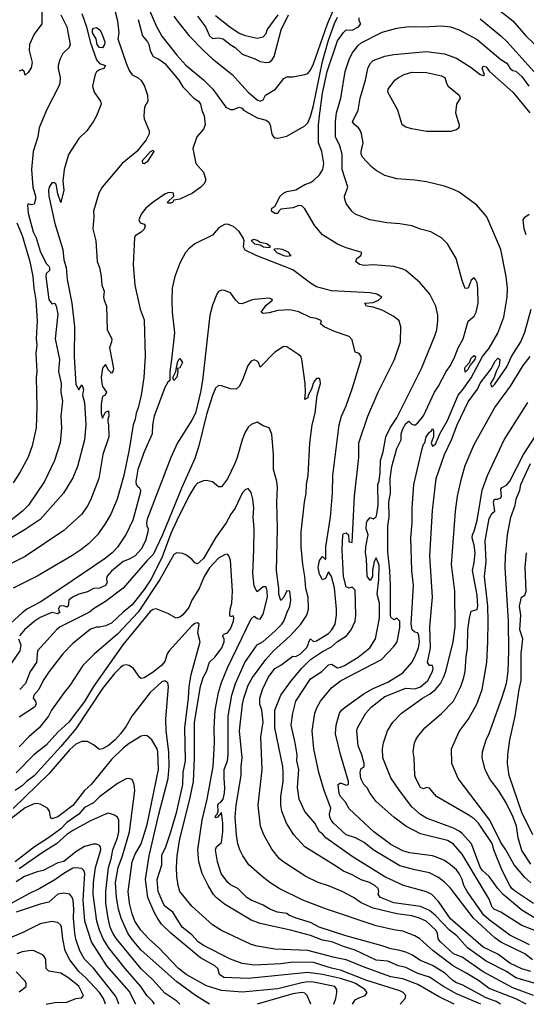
# Model space of a CAD drawing. Header units: metres. Extents: x -46681 to -43747, y -240911 to -237677.
# Tile 306 of 656: x -44672 to -44586, y -240911 to -240745. Entities that reach past the tile are written whole.
import ezdxf

# ---------------------------------------------------------------- set-up
doc = ezdxf.new("R2010")
doc.units = ezdxf.units.M
doc.layers.add('CONTOUR_INDEX', color=1, linetype='Continuous')
doc.layers.add('CONTOUR_INTER', color=3, linetype='Continuous')

msp = doc.modelspace()

# ---------------------------------------------------------------- linework, layer by layer
at = {"layer": 'CONTOUR_INDEX'}
for points, elevation in [([(-44661.1, -240743.75), (-44660.29, -240746.02), (-44659.68, -240748.52), (-44658.6, -240751.55), (-44658.1, -240752.17), (-44657.08, -240752.52), (-44657.4, -240753.02), (-44658.1, -240753.24), (-44658.6, -240753.62), (-44658.86, -240754.02), (-44659.29, -240756.02), (-44659.01, -240757.02), (-44657.94, -240758.52), (-44657.83, -240759.02), (-44658.6, -240761.02), (-44659.17, -240762.02), (-44660.22, -240763.52), (-44661.6, -240764.82), (-44663.31, -240767.52), (-44664.03, -240770.02), (-44664.25, -240772.02), (-44664.08, -240773.52), (-44664.6, -240775.6), (-44665.1, -240774.14), (-44665.4, -240772.52), (-44665.6, -240772.3), (-44666.1, -240772.29), (-44666.56, -240773.02), (-44666.67, -240773.52), (-44666.61, -240774.52), (-44665.6, -240779.14), (-44664.26, -240783.52), (-44664.1, -240785.26), (-44663.69, -240786.52), (-44663.54, -240788.52), (-44662.75, -240792.52), (-44662.31, -240796.52), (-44662.37, -240801.52), (-44662.1, -240806.22), (-44661.6, -240807.13), (-44661.1, -240806.28), (-44660.81, -240807.02), (-44660.94, -240808.02), (-44660.6, -240809.25), (-44660.39, -240813.02), (-44660.64, -240815.52), (-44661.83, -240820.02), (-44662.6, -240821.91), (-44664.14, -240824.52), (-44668.1, -240828.92), (-44670.6, -240830.64), (-44674.1, -240832.67)], 120), ([(-44641.6, -240744.25), (-44640.28, -240746.02), (-44639.63, -240747.52), (-44639.1, -240748), (-44638.1, -240747.9), (-44637.32, -240748.02), (-44636.11, -240749.02), (-44635.27, -240749.52), (-44634.1, -240750.64), (-44632.1, -240751.36), (-44631.1, -240751.86), (-44630.1, -240752.02), (-44629.6, -240751.96), (-44629.1, -240751.64), (-44628.73, -240751.02), (-44627.55, -240746.52), (-44626.32, -240744.02)], 115), ([(-44659.26, -240746.52), (-44659.1, -240746.26), (-44658.6, -240746.15), (-44658.06, -240746.52), (-44657.78, -240747.02), (-44657.22, -240748.52), (-44657.26, -240749.02), (-44657.6, -240749.56), (-44658.1, -240749.5), (-44658.51, -240749.02), (-44658.69, -240748.02), (-44659.3, -240747.02), (-44659.26, -240746.52)], 120), ([(-44585.77, -240900.52), (-44589.1, -240898.89), (-44592.6, -240896.32), (-44593.46, -240895.52), (-44596.3, -240891.52), (-44596.83, -240890.52), (-44597.12, -240889.52), (-44597.62, -240888.52), (-44598.1, -240887.9), (-44599.09, -240887.02), (-44600.1, -240886.32), (-44601.6, -240885.72), (-44602.1, -240885.55), (-44605.98, -240885.02), (-44607.1, -240884.68), (-44609.1, -240883.63), (-44611.97, -240881.52), (-44616.1, -240877.64), (-44616.74, -240876.52), (-44617.59, -240875.52), (-44617.78, -240875.02), (-44617.97, -240873.52), (-44617.6, -240873.27), (-44616.6, -240873.62), (-44616.25, -240873.52), (-44616.22, -240873.02), (-44617.6, -240868.47), (-44618.42, -240865.02), (-44618.32, -240863.52), (-44617.77, -240861.52), (-44617.41, -240861.02), (-44616.81, -240860.52), (-44613.6, -240858.22), (-44612.1, -240857.39), (-44609.6, -240856.3), (-44607.1, -240854.75), (-44605.6, -240853), (-44605.07, -240852.02), (-44604.49, -240850.52), (-44604.32, -240849.52), (-44604.42, -240848.52), (-44604.6, -240848.01), (-44605.1, -240847.9), (-44605.5, -240847.52), (-44605.67, -240846.52), (-44605.31, -240840.02), (-44605.58, -240837.52), (-44605.77, -240832.02), (-44605.52, -240829.52), (-44605.53, -240827.02), (-44605.27, -240823.02), (-44603.83, -240817.02), (-44603.6, -240816.26), (-44603.38, -240816.02), (-44603.19, -240815.02), (-44602.6, -240814.22), (-44602.25, -240814.02), (-44602.1, -240813.64), (-44601.94, -240814.02), (-44601.93, -240815.02), (-44602.35, -240816.02), (-44602.1, -240816.58), (-44601.6, -240816.23), (-44600.87, -240814.52), (-44599.6, -240812.29), (-44597.77, -240808.02), (-44597.1, -240807.25), (-44595.6, -240805.11), (-44593.68, -240801.52), (-44592.6, -240800.11), (-44591.1, -240797.58), (-44590.1, -240794.88), (-44589.53, -240791.52), (-44589.51, -240790.02), (-44589.71, -240788.02), (-44590.6, -240783.52), (-44592.96, -240778.02), (-44594.63, -240776.02), (-44597.6, -240773.86), (-44598.6, -240773.37), (-44600.1, -240772.85), (-44603.1, -240772.12), (-44605.1, -240771.84), (-44608.1, -240771.62), (-44610.1, -240771.05), (-44611.6, -240770.21), (-44612.42, -240769.52), (-44613.8, -240768.02), (-44614.1, -240767.52), (-44614.12, -240767.02), (-44613.76, -240765.52), (-44614.03, -240764.02), (-44614.2, -240763.52), (-44614.56, -240763.02), (-44615.18, -240762.52), (-44615.54, -240762.02), (-44614.6, -240760.03), (-44614.28, -240758.02), (-44613.4, -240755.02), (-44612.99, -240753.02), (-44612.6, -240752.18), (-44612.1, -240751.66), (-44610.1, -240750.95), (-44608.6, -240750.65), (-44603.1, -240750.15), (-44600.1, -240750.58), (-44598.1, -240751.27), (-44595.6, -240752.85), (-44594.1, -240754.02), (-44593.6, -240754.22), (-44593.37, -240754.02), (-44593.75, -240753.02), (-44593.6, -240752.62), (-44593.1, -240752.76), (-44592.52, -240753.52), (-44588.6, -240757), (-44585.76, -240760.52)], 120), ([(-44586.36, -240910.52), (-44588.1, -240909.59), (-44592.6, -240907.84), (-44594.38, -240906.52), (-44596.6, -240905.15), (-44598.6, -240904.11), (-44601.99, -240901.52), (-44604.25, -240899.52), (-44605.1, -240899.01), (-44607.1, -240898.22), (-44608.6, -240898.01), (-44611.6, -240897.32), (-44619.93, -240894.52), (-44623.93, -240893.02), (-44627.9, -240891.02), (-44629.46, -240890.02), (-44630.74, -240889.02), (-44632.99, -240887.02), (-44634.03, -240885.52), (-44634.53, -240884.52), (-44634.84, -240883.52), (-44635.09, -240882.02), (-44635.29, -240879.02), (-44635.12, -240877.02), (-44634.3, -240872.02), (-44634.3, -240870.52), (-44634.09, -240869.02), (-44634.56, -240864.52), (-44634.07, -240860.02), (-44633.86, -240859.02), (-44633.1, -240856.82), (-44632.38, -240855.52), (-44630.16, -240852.52), (-44628.82, -240851.02), (-44626.03, -240848.52), (-44624.23, -240846.52), (-44623.22, -240845.02), (-44622.95, -240844.02), (-44622.99, -240842.02), (-44623.39, -240840.52), (-44623.55, -240838.52), (-44623.92, -240836.52), (-44624.17, -240833.52), (-44624.18, -240831.02), (-44623.64, -240826.02), (-44623.33, -240824.52), (-44623.3, -240823.02), (-44623.03, -240821.52), (-44622.76, -240816.02), (-44622.33, -240813.02), (-44621.82, -240811.02), (-44621.48, -240808.02), (-44620.94, -240806.02), (-44620.98, -240805.52), (-44621.1, -240805.23), (-44621.6, -240805.22), (-44621.89, -240805.52), (-44622.19, -240806.02), (-44622.47, -240807.02), (-44623.01, -240808.02), (-44623.1, -240808.44), (-44623.6, -240808.73), (-44623.45, -240807.52), (-44623.54, -240806.02), (-44624.1, -240801.96), (-44624.27, -240801.52), (-44624.6, -240801.21), (-44626.6, -240799.86), (-44627.1, -240799.84), (-44628.6, -240800.78), (-44631.1, -240803.3), (-44631.38, -240802.52), (-44631.6, -240802.27), (-44632.1, -240802.05), (-44632.6, -240802.28), (-44633.15, -240803.02), (-44634.1, -240805.57), (-44634.6, -240806.57), (-44635.1, -240806.99), (-44636.1, -240806.92), (-44637.6, -240806.41), (-44638.1, -240806.39), (-44638.6, -240806.84), (-44639.1, -240808.05), (-44640.1, -240811.27), (-44641.42, -240816.52), (-44642.1, -240818.66), (-44644.24, -240823.52), (-44647.49, -240831.52), (-44649.1, -240834.83), (-44650.1, -240835.82), (-44654.1, -240840.46), (-44657.1, -240842.74), (-44659.1, -240843.96), (-44659.79, -240844.52), (-44664.72, -240847.02), (-44665.34, -240847.52), (-44668.52, -240851.02), (-44668.7, -240853.02), (-44669.78, -240854.52), (-44670.54, -240856.52), (-44671.52, -240857.52)], 115), ([(-44595.33, -240801.52), (-44595.1, -240801.32), (-44594.86, -240801.52), (-44594.97, -240802.02), (-44595.85, -240803.02), (-44596.1, -240803.61), (-44596.6, -240804.15), (-44596.69, -240803.52), (-44596.6, -240803.3), (-44595.86, -240802.52), (-44595.6, -240801.78), (-44595.33, -240801.52)], 120), ([(-44585.6, -240886.93), (-44587.1, -240884.64), (-44587.69, -240882.52), (-44587.98, -240880.52), (-44588.56, -240879.02), (-44589.78, -240876.52), (-44591, -240874.52), (-44592.53, -240872.52), (-44593.23, -240871.02), (-44593.73, -240869.02), (-44593.71, -240868.02), (-44593.1, -240866.02), (-44592.6, -240864.97), (-44590.43, -240859.02), (-44589.69, -240856.52), (-44589.39, -240854.52), (-44589.25, -240851.02), (-44589.34, -240846.02), (-44589.87, -240837.02), (-44589.82, -240835.02), (-44589.49, -240831.52), (-44588.95, -240828.52), (-44588.22, -240826.52), (-44588.04, -240825.52), (-44587.44, -240824.02), (-44587.23, -240823.02), (-44585.61, -240819.52)], 125), ([(-44615.54, -240910.52), (-44615.1, -240909.77), (-44614.6, -240909.46), (-44613.41, -240909.02), (-44613.07, -240908.52), (-44613.51, -240908.02), (-44615.03, -240907.02), (-44615.6, -240906.81), (-44617.6, -240906.19), (-44620.6, -240905.5), (-44623.1, -240905.17), (-44633.1, -240906.15), (-44637.17, -240906.02), (-44637.93, -240905.52), (-44638.21, -240904.52), (-44638.71, -240904.02), (-44641.1, -240902.69), (-44642.1, -240901.93), (-44646.1, -240898.55), (-44647.67, -240897.02), (-44648.36, -240896.02), (-44648.91, -240895.02), (-44649.98, -240892.52), (-44650.36, -240889.52), (-44649.73, -240885.52), (-44648.14, -240878.52), (-44646.57, -240872.52), (-44646.39, -240870.52), (-44646.47, -240868.02), (-44646.88, -240864.52), (-44646.97, -240862.52), (-44646.51, -240857.02), (-44646.6, -240856.43), (-44647.1, -240856.1), (-44647.6, -240856.27), (-44649.58, -240858.02), (-44652.67, -240862.02), (-44653.6, -240863.71), (-44654.59, -240865.02), (-44655.48, -240866.02), (-44656.6, -240866.96), (-44657.6, -240867.55), (-44658.1, -240867.66), (-44659.1, -240866.84), (-44660.1, -240866.29), (-44661.1, -240866.28), (-44662.1, -240866.76), (-44663.1, -240867.62), (-44666.6, -240871.71), (-44672.6, -240877.57)], 110), ([(-44651.97, -240910.52), (-44653.1, -240908.31), (-44656.86, -240904.02), (-44659.47, -240900.02), (-44660.56, -240896.52), (-44660.83, -240893.02), (-44660.56, -240888.52), (-44660.73, -240888.02), (-44661.1, -240887.68), (-44662.1, -240887.57), (-44662.6, -240887.63), (-44664.1, -240888.5), (-44665.6, -240889.57), (-44668.12, -240891.02), (-44670.1, -240891.96), (-44674.72, -240894.52)], 105)]:
    msp.add_lwpolyline(points, dxfattribs=dict(at, elevation=elevation))
at = {"layer": 'CONTOUR_INTER'}
for points, elevation in [([(-44593.6, -240741.02), (-44588.6, -240744.99), (-44586.4, -240747.52), (-44583.81, -240750.02)], 117), ([(-44655.48, -240743.52), (-44655.08, -240745.02), (-44654.85, -240747.02), (-44655, -240748.02), (-44653.6, -240752.11), (-44653.1, -240753.37), (-44652.6, -240754.1), (-44651.6, -240754.59), (-44651.1, -240755.04), (-44650.55, -240756.02), (-44650.01, -240757.52), (-44650, -240758.52), (-44650.53, -240759.52), (-44650.65, -240761.02), (-44650.6, -240761.52), (-44649.76, -240763.52), (-44649.75, -240764.02), (-44650.28, -240765.02), (-44651.8, -240767.02), (-44654.28, -240769.02), (-44657.66, -240773.02), (-44658.22, -240774.02), (-44659.12, -240777.02), (-44659.04, -240778.02), (-44659.21, -240780.02), (-44658.74, -240782.02), (-44658.47, -240785.52), (-44658.1, -240786.52), (-44657.8, -240788.02), (-44657.73, -240789.52), (-44657.34, -240790.52), (-44657.41, -240791.52), (-44657.32, -240792.02), (-44656.93, -240793.02), (-44656.84, -240797.02), (-44656.05, -240798.52), (-44656.06, -240799.02), (-44656.42, -240800.02), (-44655.75, -240803.52), (-44655.87, -240804.02), (-44656.1, -240804.31), (-44656.6, -240803.78), (-44657.1, -240802.82), (-44657.6, -240803.48), (-44657.8, -240805.02), (-44657.71, -240806.02), (-44657.6, -240806.54), (-44656.94, -240807.52), (-44657.17, -240808.02), (-44657.6, -240808.23), (-44657.8, -240809.52), (-44657.8, -240811.02), (-44657.6, -240811.88), (-44657.1, -240810.89), (-44656.6, -240810.63), (-44656.54, -240811.52), (-44656.71, -240812.02), (-44656.72, -240812.52), (-44656.58, -240813.02), (-44656.53, -240815.02), (-44657.53, -240818.02), (-44658.21, -240822.02), (-44659.6, -240825.69), (-44660.1, -240826.63), (-44661.07, -240828.02), (-44664.1, -240830.8), (-44670.6, -240835.18), (-44673.29, -240836.52)], 119), ([(-44664.59, -240744.02), (-44663.6, -240746.02), (-44663.04, -240749.02), (-44663.2, -240749.52), (-44664.29, -240750.52), (-44664.76, -240751.52), (-44665.06, -240752.52), (-44665.07, -240753.02), (-44664.71, -240754.52), (-44664.77, -240755.52), (-44664.92, -240756.02), (-44667.04, -240760.02), (-44668.23, -240763.02), (-44668.5, -240764.52), (-44669.24, -240767.02), (-44669.54, -240770.02), (-44669.34, -240773.02), (-44668.86, -240774.52), (-44668.88, -240775.02), (-44669.1, -240775.88), (-44669.6, -240775.97), (-44670.1, -240775.81), (-44670.23, -240776.02), (-44670.1, -240777.36), (-44669.26, -240780.52), (-44668.77, -240781.52), (-44668.1, -240783.8), (-44667.1, -240785.84), (-44666.6, -240786.3), (-44666.52, -240786.52), (-44666.52, -240787.02), (-44667.05, -240787.52), (-44667.12, -240788.02), (-44666.6, -240791.9), (-44666.1, -240792.64), (-44665.6, -240792.54), (-44665.37, -240793.02), (-44665.1, -240794.35), (-44665.57, -240798.52), (-44664.85, -240802.02), (-44664.98, -240804.02), (-44664.55, -240806.02), (-44664.59, -240807.52), (-44664.32, -240809.02), (-44664.58, -240811.52), (-44664.51, -240813.52), (-44664.71, -240816.02), (-44665.68, -240819.02), (-44667.36, -240822.52), (-44670.02, -240826.52), (-44671.05, -240827.52), (-44672.95, -240829.02)], 121), ([(-44667.78, -240743.52), (-44667.8, -240745.52), (-44669.1, -240747.26), (-44669.87, -240749.02), (-44669.93, -240750.02), (-44669.43, -240752.02), (-44669.6, -240752.92), (-44670.1, -240753.72), (-44670.6, -240754.17), (-44670.77, -240753.52), (-44671.1, -240753.24), (-44671.6, -240753.48)], 122), ([(-44649.58, -240743.52), (-44648.6, -240745.88), (-44647.6, -240747.59), (-44645.1, -240750.78), (-44643.6, -240752.47), (-44640.6, -240754.96), (-44639.03, -240756.52), (-44636.85, -240759.52), (-44636.1, -240759.91), (-44635.6, -240759.94), (-44634.6, -240759.53), (-44634.1, -240759.73), (-44633.88, -240760.02), (-44631.6, -240761.34), (-44630.1, -240761.72), (-44629.71, -240762.02), (-44629.43, -240762.52), (-44629.1, -240764.09), (-44628.86, -240764.52), (-44628.6, -240764.71), (-44628.1, -240764.73), (-44626.6, -240764.41), (-44623.6, -240762.68), (-44623.1, -240762.17), (-44622.6, -240761.12), (-44622.1, -240759.28), (-44620.6, -240751.84), (-44619.6, -240748.25), (-44618.6, -240745.44), (-44618.1, -240744.4)], 117), ([(-44645.6, -240744.22), (-44645.05, -240745.02), (-44643.01, -240747.52), (-44640.6, -240749.99), (-44639.1, -240751.39), (-44635.81, -240754.02), (-44633.13, -240757.02), (-44631.6, -240758.33), (-44631.1, -240758.53), (-44630.6, -240758.3), (-44630.19, -240757.52), (-44628.52, -240756.52), (-44627.1, -240754.7), (-44626.6, -240754.41), (-44625.6, -240754.43), (-44623.6, -240754.06), (-44623.1, -240753.88), (-44622.6, -240753.33), (-44622.1, -240752.26), (-44619.77, -240745.52), (-44618.71, -240743.02)], 116), ([(-44638.6, -240744.12), (-44636.21, -240746.02), (-44634.6, -240747.06), (-44633.6, -240747.47), (-44631.6, -240747.94), (-44630.6, -240747.73), (-44630.1, -240747.16), (-44629.89, -240746.52), (-44628.07, -240744.02)], 114), ([(-44585.6, -240904.99), (-44587.1, -240904.53), (-44589.1, -240903.61), (-44591.1, -240902.08), (-44593.6, -240900.91), (-44599.1, -240896.13), (-44601.1, -240893.21), (-44602.23, -240892.02), (-44603.1, -240891.6), (-44606.99, -240890.52), (-44610.1, -240889.07), (-44615.6, -240885.65), (-44620.03, -240882.52), (-44620.6, -240881.84), (-44621.1, -240881.51), (-44621.92, -240880.02), (-44623.6, -240878.05), (-44624.55, -240876.02), (-44624.81, -240874.02), (-44624.56, -240871.02), (-44624.91, -240869.52), (-44624.88, -240868.52), (-44625.19, -240866.52), (-44625.89, -240863.52), (-44625.6, -240861.52), (-44625.11, -240859.52), (-44622.6, -240855.73), (-44620.71, -240854.52), (-44619.6, -240853.39), (-44619.1, -240853.3), (-44618.1, -240853.88), (-44617.6, -240853.79), (-44616.89, -240853.52), (-44614.6, -240852.12), (-44612.67, -240850.52), (-44611.72, -240849.02), (-44611, -240845.52), (-44611.02, -240843.02), (-44611.42, -240841.52), (-44611.12, -240839.02), (-44611.1, -240836.64), (-44611.6, -240835.39), (-44611.91, -240836.02), (-44612.19, -240837.52), (-44612.22, -240838.52), (-44612.6, -240839.22), (-44613.1, -240838.48), (-44613.22, -240835.52), (-44613.37, -240834.52), (-44613.32, -240833.52), (-44612.95, -240831.52), (-44613.26, -240830.52), (-44613.18, -240829.52), (-44613.1, -240829.2), (-44612.6, -240828.61), (-44612.1, -240828.82), (-44611.6, -240828.47), (-44611.46, -240828.02), (-44611.25, -240826.52), (-44611.32, -240823.02), (-44611.1, -240822.43), (-44610.89, -240821.02), (-44610.85, -240819.02), (-44610.41, -240817.52), (-44609.98, -240815.02), (-44609.23, -240813.52), (-44608.1, -240811.85), (-44603.96, -240803.52), (-44601.69, -240798.02), (-44601.4, -240797.02), (-44601.19, -240795.52), (-44601.23, -240794.52), (-44601.56, -240793.02), (-44602.53, -240791.02), (-44604.26, -240789.02), (-44606.6, -240787.05), (-44607.1, -240786.79), (-44608.6, -240786.37), (-44612.1, -240786.1), (-44613.6, -240786.18), (-44614.38, -240786.02), (-44614.98, -240785.52), (-44614.86, -240785.02), (-44614.14, -240784.52), (-44613.97, -240784.02), (-44616.6, -240783.22), (-44618.1, -240782.57), (-44620.6, -240781.04), (-44621.92, -240779.52), (-44623.6, -240776.64), (-44624.1, -240776.16), (-44624.6, -240776.11), (-44625.6, -240776.48), (-44627.6, -240776.72), (-44627.94, -240777.02), (-44628.1, -240777.46), (-44628.6, -240777.45), (-44629.19, -240777.02), (-44629.14, -240776.52), (-44628.6, -240776.23), (-44627.74, -240774.52), (-44627.18, -240774.02), (-44626.6, -240773.75), (-44625.1, -240773.45), (-44623.6, -240772.58), (-44622.6, -240772.21), (-44622.1, -240771.88), (-44621.1, -240770.91), (-44620.53, -240770.02), (-44620.4, -240769.02), (-44620.74, -240767.02), (-44621.29, -240765.52), (-44621.29, -240762.52), (-44621.13, -240761.02), (-44620.6, -240757.16), (-44619.82, -240753.52), (-44618.1, -240748.4), (-44617.1, -240746.99), (-44616.6, -240746.54), (-44615.6, -240746.6), (-44614.58, -240746.02), (-44614.15, -240745.52), (-44614.44, -240745.02), (-44614.45, -240744.52)], 118), ([(-44651.6, -240744.78), (-44650.88, -240747.52), (-44650.05, -240748.52), (-44649.81, -240749.02), (-44649.6, -240750.04), (-44649.07, -240751.02), (-44648.1, -240751.48), (-44647.1, -240752.2), (-44644.75, -240755.02), (-44644.1, -240756.12), (-44642.24, -240758.02), (-44641.44, -240758.52), (-44641.1, -240759.02), (-44640.9, -240760.02), (-44640.51, -240761.02), (-44640.35, -240762.52), (-44640.6, -240763.27), (-44641.76, -240764.52), (-44642.4, -240766.52), (-44641.9, -240769.02), (-44640.6, -240770.49), (-44640.27, -240771.52), (-44640.29, -240772.02), (-44640.56, -240772.52), (-44641.05, -240773.02), (-44642.45, -240774.02), (-44644.57, -240775.02), (-44645.6, -240775.21), (-44645.76, -240775.52), (-44646.1, -240775.72), (-44646.6, -240775.67), (-44646.65, -240775.52), (-44645.6, -240774.52), (-44645.67, -240774.02), (-44646.1, -240773.9), (-44646.6, -240773.95), (-44647.1, -240774.18), (-44649.1, -240775.52), (-44650.29, -240776.52), (-44651.1, -240777.52), (-44651.49, -240778.52), (-44651.26, -240779.02), (-44650.6, -240779.23), (-44650.4, -240779.52), (-44650.6, -240780.08), (-44651.1, -240780.6), (-44652.1, -240781.19), (-44652.24, -240781.52), (-44652.44, -240786.02), (-44652.17, -240789.52), (-44651.25, -240793.52), (-44650.6, -240795.33), (-44650.44, -240801.52), (-44650.63, -240805.02), (-44651.1, -240808.02), (-44651.6, -240810.13), (-44651.96, -240811.02), (-44652.1, -240812.02), (-44652.46, -240813.02), (-44653.1, -240817.13), (-44654.02, -240821.52), (-44655.11, -240825.52), (-44656.2, -240828.02), (-44657.1, -240829.56), (-44658.46, -240831.52), (-44659.96, -240833.02), (-44661.23, -240834.02), (-44662.73, -240835.02), (-44668.6, -240838.45), (-44672.6, -240840.49)], 118), ([(-44585.29, -240903.02), (-44586.56, -240902.02), (-44590.6, -240900.08), (-44591.6, -240899.31), (-44595.2, -240896.02), (-44599.1, -240890.98), (-44600.1, -240889.95), (-44601.1, -240889.17), (-44602.6, -240888.39), (-44605.1, -240887.9), (-44607.6, -240887.23), (-44612.1, -240884.55), (-44613.6, -240883.28), (-44615.05, -240882.52), (-44616.6, -240882), (-44618.76, -240880.02), (-44619.17, -240879.52), (-44619.37, -240879.02), (-44619.45, -240878.52), (-44619.18, -240877.52), (-44620.32, -240874.52), (-44621.24, -240871.52), (-44622.04, -240867.52), (-44622.33, -240864.52), (-44621.89, -240861.52), (-44621.53, -240860.52), (-44620.95, -240859.52), (-44619.1, -240857.26), (-44617.6, -240856.06), (-44610.68, -240852.52), (-44608.6, -240850.33), (-44608.05, -240849.52), (-44607.6, -240847.19), (-44607.59, -240846.02), (-44608.1, -240845.52), (-44608.6, -240845.81), (-44609.1, -240845.36), (-44609.16, -240845.02), (-44609.16, -240840.02), (-44609.27, -240837.52), (-44609.6, -240834.4), (-44609.64, -240830.02), (-44609.42, -240828.52), (-44609.43, -240826.02), (-44609.18, -240824.52), (-44609.22, -240822.02), (-44608.92, -240820.02), (-44608.1, -240817), (-44607.38, -240815.52), (-44607.37, -240814.52), (-44607.1, -240813.67), (-44606.6, -240812.78), (-44606.1, -240812.38), (-44605.6, -240812.9), (-44605.1, -240813.08), (-44604.6, -240812.69), (-44603.6, -240811.47), (-44601.75, -240807.52), (-44601.1, -240806.52), (-44599.8, -240804.02), (-44599.1, -240803.03), (-44598.37, -240801.52), (-44597.77, -240800.02), (-44596.95, -240798.52), (-44596.1, -240795.55), (-44595.1, -240794.69), (-44594.76, -240794.02), (-44594.45, -240792.52), (-44594.46, -240790.02), (-44594.6, -240789.11), (-44594.88, -240788.52), (-44595.1, -240788.26), (-44595.6, -240788.64), (-44596.1, -240789.98), (-44596.6, -240790.05), (-44597.1, -240788.71), (-44598.13, -240785.02), (-44599.6, -240782.55), (-44600.6, -240781.53), (-44602.39, -240780.52), (-44604.1, -240780.07), (-44605.6, -240779.51), (-44607.6, -240779.17), (-44609.75, -240779.02), (-44612.65, -240778.52), (-44615.09, -240777.52), (-44615.65, -240777.02), (-44616.6, -240775.77), (-44616.86, -240775.02), (-44616.89, -240774.52), (-44616.36, -240773.02), (-44617.3, -240770.02), (-44617.29, -240767.52), (-44617.67, -240766.02), (-44618.42, -240764.52), (-44618.43, -240762.02), (-44618.23, -240760.52), (-44617.5, -240758.02), (-44616.81, -240753.52), (-44616.1, -240751.52), (-44615.6, -240750.48), (-44614.6, -240749.14), (-44614.1, -240748.71), (-44610.6, -240746.91), (-44608.1, -240746.25), (-44606.1, -240745.99), (-44603.6, -240746.02), (-44600.6, -240745.84), (-44599.1, -240746.01), (-44597.6, -240746.52), (-44594.6, -240748.17), (-44590.6, -240751.53), (-44589.6, -240752.11), (-44589.04, -240753.02), (-44588.6, -240753.35), (-44588.1, -240753.51), (-44587.1, -240754.4), (-44585.93, -240756.02)], 119), ([(-44594.1, -240744.68), (-44590.6, -240747.52), (-44589.56, -240748.52), (-44583.1, -240755.72)], 118), ([(-44606.9, -240754.02), (-44605.6, -240753.66), (-44603.1, -240753.72), (-44600.6, -240754.25), (-44600.04, -240754.52), (-44599.78, -240755.52), (-44599.46, -240756.02), (-44597.6, -240757.52), (-44597.43, -240758.02), (-44598.07, -240759.02), (-44598.24, -240760.52), (-44597.61, -240762.52), (-44597.66, -240763.02), (-44598.1, -240763.35), (-44599.1, -240763.61), (-44603.1, -240763.64), (-44605.6, -240763.2), (-44606.6, -240762.89), (-44607.21, -240762.52), (-44607.94, -240760.02), (-44609.6, -240757.02), (-44609.55, -240756.52), (-44608.45, -240755.02), (-44607.83, -240754.52), (-44606.9, -240754.02)], 121), ([(-44649.55, -240767.02), (-44649.1, -240766.79), (-44648.96, -240767.02), (-44650.1, -240768.73), (-44650.6, -240769.09), (-44650.83, -240769.02), (-44650.89, -240768.52), (-44649.55, -240767.02)], 119), ([(-44586.33, -240781.02), (-44586.67, -240780.02), (-44586.83, -240779.02), (-44586.84, -240778.52), (-44586.6, -240778.05), (-44585.86, -240777.52)], 121), ([(-44584.6, -240907.1), (-44588.1, -240906.04), (-44589.67, -240905.02), (-44593.1, -240903.27), (-44596.22, -240901.02), (-44598.04, -240899.02), (-44599.25, -240898.02), (-44601.6, -240895.57), (-44602.6, -240894.71), (-44604.1, -240894.08), (-44608.6, -240893.44), (-44610.84, -240892.52), (-44611.27, -240892.02), (-44611.16, -240891.52), (-44611.25, -240891.02), (-44611.81, -240890.52), (-44612.69, -240890.02), (-44614.1, -240889.57), (-44615.6, -240888.72), (-44617.1, -240888.11), (-44618.69, -240887.02), (-44623.6, -240884.04), (-44625.41, -240882.02), (-44626.65, -240880.02), (-44627.42, -240878.02), (-44627.59, -240877.02), (-44627.64, -240875.52), (-44627.22, -240873.02), (-44627.21, -240871.52), (-44627.3, -240870.52), (-44628.63, -240864.02), (-44628.6, -240861.02), (-44627.6, -240858.52), (-44625.83, -240856.02), (-44624.1, -240853.93), (-44622.6, -240852.51), (-44620.6, -240851.14), (-44619.1, -240850.38), (-44618.1, -240849.48), (-44616.56, -240848.52), (-44615.76, -240847.52), (-44615.12, -240846.02), (-44615, -240845.02), (-44615.1, -240840.82), (-44615.6, -240840.3), (-44616.1, -240840.49), (-44616.6, -240840.29), (-44617.1, -240838.52), (-44617.28, -240834.02), (-44617.18, -240831.52), (-44617.1, -240831.31), (-44616.6, -240831.18), (-44616.26, -240831.52), (-44616.2, -240832.52), (-44616.1, -240832.68), (-44615.6, -240832.8), (-44615.23, -240825.02), (-44614.47, -240818.52), (-44614.51, -240816.02), (-44612.97, -240811.52), (-44611.23, -240807.52), (-44608.51, -240802.02), (-44607.51, -240799.02), (-44607.46, -240796.52), (-44607.73, -240795.52), (-44608.6, -240794.75), (-44610.6, -240793.7), (-44612.1, -240793.18), (-44613.2, -240793.02), (-44613.5, -240792.52), (-44612.1, -240792.4), (-44611.18, -240792.02), (-44610.61, -240791.52), (-44611.45, -240791.02), (-44612.6, -240790.79), (-44619.1, -240790.45), (-44621.6, -240789.78), (-44622.6, -240789.18), (-44625.6, -240786.92), (-44631.75, -240784.52), (-44633.6, -240783.58), (-44633.87, -240783.02), (-44633.79, -240782.02), (-44633.92, -240781.52), (-44634.6, -240780.46), (-44635.6, -240779.62), (-44636.6, -240779.23), (-44637.1, -240779.3), (-44637.6, -240779.55), (-44638.1, -240779.93), (-44639.1, -240781.06), (-44642.07, -240782.52), (-44643.1, -240783.36), (-44643.66, -240784.02), (-44644.6, -240785.81), (-44645.46, -240788.02), (-44645.86, -240790.02), (-44645.94, -240792.02), (-44645.87, -240794.02), (-44645.52, -240797.52), (-44645.97, -240802.02), (-44646.28, -240804.02), (-44646.28, -240805.52), (-44646.6, -240805.84), (-44647.1, -240806.73), (-44648.93, -240811.52), (-44649.22, -240813.02), (-44649.27, -240814.52), (-44650.6, -240817.53), (-44651.64, -240820.52), (-44651.99, -240822.52), (-44651.94, -240823.02), (-44651.6, -240823.48), (-44651.42, -240823.52), (-44651.19, -240824.02), (-44651.26, -240824.52), (-44652.51, -240829.02), (-44653.6, -240831.42), (-44655.1, -240833.6), (-44655.97, -240834.52), (-44657.18, -240835.52), (-44664.6, -240840.55), (-44668.1, -240842.83), (-44670.32, -240844.02), (-44671.1, -240844.62), (-44673.7, -240847.02)], 117), ([(-44672, -240779.02), (-44671.1, -240781.13), (-44669.8, -240785.52), (-44669.3, -240788.02), (-44669.14, -240790.02), (-44668.79, -240792.02), (-44668.6, -240795.52), (-44668.73, -240798.52), (-44668.67, -240799.52), (-44668.83, -240801.02), (-44668.65, -240804.02), (-44668.77, -240805.02), (-44668.65, -240810.02), (-44668.78, -240813.52), (-44669.41, -240816.52), (-44670.1, -240818.45), (-44671.49, -240821.02), (-44672.6, -240822.74)], 122), ([(-44632.6, -240782), (-44632.04, -240782.52), (-44631.1, -240782.7), (-44630.53, -240783.02), (-44629.6, -240783.15), (-44629.33, -240783.02), (-44629.98, -240782.52), (-44631.1, -240782.3), (-44631.6, -240781.96), (-44632.1, -240781.83), (-44632.6, -240782)], 117), ([(-44628.6, -240783.41), (-44628.8, -240783.52), (-44628.28, -240784.02), (-44627.16, -240784.52), (-44626.6, -240784.62), (-44625.87, -240784.52), (-44626.1, -240784.38), (-44626.27, -240784.02), (-44627.31, -240783.52), (-44628.1, -240783.37), (-44628.6, -240783.41)], 117), ([(-44585.1, -240909.03), (-44588.6, -240907.76), (-44593.6, -240905.07), (-44597.1, -240902.6), (-44598.6, -240902.05), (-44600.76, -240900.02), (-44601.14, -240899.52), (-44601.27, -240898.52), (-44601.55, -240898.02), (-44603.17, -240896.52), (-44604.32, -240896.02), (-44605.6, -240895.65), (-44608.1, -240895.28), (-44612.1, -240894.32), (-44614.1, -240893.44), (-44615.37, -240892.52), (-44617.29, -240891.52), (-44619.6, -240890.57), (-44621.34, -240890.02), (-44623.42, -240889.02), (-44627.1, -240886.61), (-44627.81, -240886.02), (-44629.1, -240884.4), (-44630.48, -240882.02), (-44631.01, -240880.52), (-44631.44, -240877.02), (-44630.76, -240871.02), (-44630.97, -240865.52), (-44630.57, -240863.02), (-44630.81, -240861.02), (-44631.13, -240860.02), (-44631.15, -240859.02), (-44630.71, -240857.52), (-44629.76, -240855.52), (-44628.6, -240854), (-44627.6, -240853.44), (-44625.6, -240851.95), (-44625.1, -240851.98), (-44624.31, -240851.52), (-44623.31, -240850.52), (-44623, -240850.02), (-44622.93, -240849.52), (-44622.6, -240849.04), (-44622.1, -240849.48), (-44621.6, -240849.35), (-44619.6, -240848.1), (-44619.04, -240847.52), (-44618.5, -240846.52), (-44618.25, -240845.02), (-44618.26, -240844.02), (-44618.6, -240840.41), (-44619.1, -240838.53), (-44619.6, -240837.73), (-44620.1, -240838.87), (-44620.6, -240839.1), (-44621.1, -240838.15), (-44621.31, -240837.02), (-44621.1, -240835.81), (-44620.6, -240835.17), (-44620.1, -240835.69), (-44620.03, -240835.52), (-44620.04, -240833.52), (-44619.25, -240828.52), (-44618.91, -240824.52), (-44618.85, -240821.52), (-44617.81, -240813.02), (-44617.4, -240811.52), (-44616.6, -240809.8), (-44615.6, -240806.97), (-44614.12, -240802.02), (-44614.08, -240801.52), (-44614.44, -240801.02), (-44615.1, -240800.75), (-44615.6, -240798.7), (-44616.1, -240798.12), (-44618.6, -240797.29), (-44620.32, -240796.52), (-44620.92, -240796.02), (-44620.77, -240795.52), (-44621.6, -240795.12), (-44622.6, -240794.91), (-44624.6, -240794), (-44626.1, -240793.62), (-44628.1, -240793.75), (-44629.6, -240794.14), (-44630.6, -240794.25), (-44630.91, -240794.02), (-44630.1, -240792.88), (-44629.01, -240792.02), (-44629.1, -240791.83), (-44629.6, -240791.67), (-44632.1, -240791.93), (-44632.6, -240792), (-44634.1, -240792.66), (-44634.6, -240792.6), (-44635.2, -240792.02), (-44636.1, -240790.8), (-44637.1, -240790.37), (-44637.6, -240790.33), (-44638.1, -240790.55), (-44638.39, -240791.02), (-44639.1, -240792.85), (-44639.57, -240794.52), (-44640.8, -240805.52), (-44641.12, -240807.52), (-44641.97, -240811.02), (-44642.6, -240812.23), (-44644.98, -240816.02), (-44646.1, -240818.52), (-44650.1, -240828.87), (-44650.22, -240829.52), (-44650.16, -240830.02), (-44649.92, -240830.52), (-44649.95, -240831.02), (-44650.39, -240832.52), (-44651.1, -240833.94), (-44652.1, -240835.04), (-44653.1, -240835.62), (-44654.1, -240835.99), (-44656.1, -240837.62), (-44656.88, -240838.52), (-44656.94, -240839.02), (-44656.81, -240839.52), (-44657.1, -240840.05), (-44658.1, -240840.47), (-44659.1, -240840.53), (-44660.1, -240841.08), (-44661.57, -240841.52), (-44662.62, -240842.02), (-44663.24, -240842.52), (-44663.38, -240843.52), (-44663.6, -240843.68), (-44664.1, -240843.44), (-44664.79, -240843.52), (-44665.04, -240844.02), (-44664.77, -240844.52), (-44665.1, -240844.83), (-44666.1, -240844.59), (-44668.1, -240845.44), (-44669.1, -240846.1), (-44670.71, -240847.52), (-44671.57, -240848.52)], 116), ([(-44584.6, -240898.21), (-44587.1, -240897.28), (-44590.6, -240895.01), (-44591.72, -240894.52), (-44592.1, -240894.16), (-44592.6, -240892.85), (-44597.1, -240885.28), (-44598.6, -240883.55), (-44599.6, -240882.96), (-44604.1, -240881.85), (-44606.6, -240880.55), (-44608.62, -240879.02), (-44611.6, -240876.4), (-44612.6, -240875.02), (-44613.1, -240874.07), (-44613.66, -240873.52), (-44614.18, -240872.52), (-44614.27, -240871.52), (-44614.16, -240871.02), (-44614.1, -240870.86), (-44613.6, -240870.54), (-44613.59, -240870.02), (-44614, -240868.52), (-44614.63, -240867.02), (-44614.85, -240864.52), (-44614.74, -240864.02), (-44613.31, -240861.52), (-44612.43, -240860.52), (-44610.1, -240858.7), (-44606.6, -240857.34), (-44605.1, -240857.43), (-44604.1, -240857.08), (-44602.9, -240856.02), (-44602.1, -240854.51), (-44602, -240854.02), (-44602.1, -240853.48), (-44602.61, -240853.52), (-44602.95, -240853.02), (-44602.44, -240850.52), (-44602.53, -240847.02), (-44602.12, -240842.02), (-44602.55, -240835.02), (-44602.1, -240827.42), (-44601.51, -240822.02), (-44600.1, -240818.02), (-44598.93, -240815.52), (-44597.98, -240813.02), (-44596.1, -240809.12), (-44594.53, -240807.02), (-44594.1, -240806.01), (-44592.2, -240803.52), (-44591.6, -240802.37), (-44591.1, -240801.79), (-44590.76, -240802.02), (-44590.92, -240803.02), (-44591.43, -240804.02), (-44591.74, -240805.02), (-44592.37, -240806.02), (-44592.26, -240806.52), (-44592.1, -240806.58), (-44591.6, -240806.16), (-44589.6, -240803.25), (-44588.84, -240801.52), (-44587.25, -240799.02), (-44586.6, -240797.38), (-44585.49, -240793.52)], 121), ([(-44644.76, -240802.02), (-44644.6, -240801.84), (-44644.13, -240802.52), (-44644.6, -240803.41), (-44645.01, -240803.52), (-44644.92, -240804.02), (-44645.1, -240804.99), (-44645.6, -240805.53), (-44645.79, -240805.02), (-44645.27, -240804.02), (-44645.01, -240802.52), (-44644.76, -240802.02)], 117), ([(-44584.08, -240896.52), (-44587.1, -240894.66), (-44590.22, -240892.02), (-44591.12, -240891.02), (-44592.6, -240889), (-44593.69, -240888.02), (-44594.1, -240887.42), (-44595.57, -240883.52), (-44597.1, -240881.76), (-44597.6, -240881.36), (-44598.6, -240880.89), (-44603.1, -240879.19), (-44604.1, -240878.58), (-44605.6, -240877.29), (-44607.68, -240874.52), (-44609.1, -240872.4), (-44610.46, -240869.02), (-44610.5, -240867.52), (-44610.35, -240866.52), (-44609.69, -240864.52), (-44608.8, -240863.02), (-44607.3, -240861.52), (-44603.77, -240859.02), (-44602.6, -240858.34), (-44601.63, -240857.52), (-44600.79, -240856.52), (-44600.24, -240855.52), (-44599.88, -240854.52), (-44598.62, -240849.52), (-44598.28, -240847.02), (-44598.35, -240841.02), (-44598.91, -240836.52), (-44598.24, -240827.52), (-44597.88, -240825.02), (-44597.26, -240822.02), (-44596.6, -240819.87), (-44595.1, -240816.32), (-44591.6, -240810.09), (-44588.99, -240806.52), (-44586.88, -240803.02), (-44585.68, -240801.52)], 122), ([(-44585.1, -240893.54), (-44588.17, -240891.52), (-44588.77, -240891.02), (-44589.13, -240890.52), (-44590.37, -240888.02), (-44591.78, -240884.52), (-44592.1, -240883.46), (-44594.37, -240880.02), (-44595.1, -240879.32), (-44596.1, -240878.61), (-44601.46, -240875.52), (-44602.6, -240874.15), (-44603.1, -240874.02), (-44603.6, -240874.28), (-44604.1, -240874.06), (-44604.93, -240872.52), (-44605.1, -240872.02), (-44605.18, -240869.02), (-44605.35, -240868.02), (-44605.11, -240866.52), (-44604.92, -240866.02), (-44604.6, -240865.43), (-44603.37, -240864.02), (-44600.6, -240861.59), (-44598.6, -240859.52), (-44597.36, -240857.02), (-44596.84, -240855.52), (-44596.63, -240854.52), (-44596.46, -240852.02), (-44596.23, -240850.52), (-44596.19, -240847.52), (-44595.91, -240845.52), (-44595.6, -240844.34), (-44594.6, -240844.07), (-44594.47, -240843.52), (-44594.6, -240841.66), (-44595.4, -240837.52), (-44595.1, -240836.19), (-44594.95, -240834.52), (-44595.1, -240833.25), (-44595.45, -240832.02), (-44595.4, -240831.52), (-44595.1, -240830.89), (-44594.6, -240829.08), (-44593.74, -240824.02), (-44592.85, -240821.52), (-44590.08, -240815.52), (-44586.1, -240809.24)], 123), ([(-44590.65, -240910.52), (-44591.38, -240910.02), (-44593.1, -240909.45), (-44597.1, -240907.26), (-44598.1, -240906.88), (-44598.69, -240906.52), (-44600.1, -240905.25), (-44602.1, -240903.98), (-44604.1, -240903.12), (-44605.6, -240902.2), (-44606.6, -240901.77), (-44607.6, -240901.45), (-44609.1, -240901.2), (-44610.6, -240900.68), (-44616.66, -240899.02), (-44621.14, -240897.52), (-44622.6, -240896.77), (-44625.06, -240896.02), (-44626.25, -240895.52), (-44626.6, -240895.26), (-44628.19, -240895.02), (-44629.47, -240894.52), (-44630.6, -240893.82), (-44632.6, -240892.97), (-44633.32, -240892.52), (-44634.82, -240891.02), (-44636.1, -240890.42), (-44636.53, -240890.02), (-44637.67, -240888.52), (-44638.28, -240886.52), (-44638.6, -240884.52), (-44638.42, -240884.02), (-44637.6, -240883.28), (-44637.38, -240881.52), (-44637.36, -240880.02), (-44637.6, -240878.22), (-44638.24, -240879.02), (-44638.6, -240879.13), (-44638.62, -240879.02), (-44638.6, -240878.78), (-44638.32, -240878.52), (-44638.13, -240878.02), (-44638.23, -240877.02), (-44638.1, -240876.72), (-44637.68, -240876.52), (-44637.3, -240876.02), (-44637.1, -240875.01), (-44637.01, -240874.02), (-44637.16, -240872.52), (-44637.14, -240871.02), (-44636.6, -240869.55), (-44636.48, -240868.52), (-44636.46, -240862.02), (-44635.86, -240858.52), (-44635.26, -240856.52), (-44633.66, -240853.02), (-44631.6, -240850.04), (-44630.6, -240849.46), (-44628.6, -240847.72), (-44627.45, -240846.52), (-44627.09, -240846.02), (-44626.56, -240844.52), (-44626.1, -240843.6), (-44625.91, -240842.52), (-44626.1, -240840.98), (-44626.6, -240840.91), (-44627.1, -240841.99), (-44627.6, -240842.58), (-44627.96, -240841.52), (-44627.97, -240840.52), (-44628.35, -240837.52), (-44628.15, -240830.52), (-44628.27, -240826.02), (-44628.19, -240823.52), (-44628.29, -240822.52), (-44628.85, -240820.52), (-44628.86, -240818.02), (-44629.1, -240814.59), (-44629.6, -240813.5), (-44630.6, -240813.19), (-44631.6, -240812.55), (-44632.6, -240812.93), (-44633.1, -240813.39), (-44633.6, -240814.23), (-44634.14, -240815.52), (-44634.97, -240818.52), (-44635.37, -240819.52), (-44636.6, -240822.09), (-44637.6, -240823.45), (-44638.1, -240823.45), (-44639.1, -240822.61), (-44640.1, -240822.37), (-44640.6, -240822.43), (-44641.6, -240822.79), (-44642.1, -240823.33), (-44643.1, -240824.98), (-44645.1, -240829.11), (-44646.1, -240831.3), (-44647.6, -240835.36), (-44649.49, -240839.02), (-44650.6, -240840.71), (-44652.6, -240843.31), (-44654.1, -240844.52), (-44656.1, -240846.39), (-44657.1, -240846.84), (-44658.1, -240847.05), (-44658.6, -240847.03), (-44659.6, -240847.39), (-44662.6, -240849.78), (-44664.26, -240851.52), (-44666.58, -240854.52), (-44667.56, -240856.02), (-44668.33, -240857.52), (-44669.13, -240858.52), (-44669.25, -240859.02), (-44668.85, -240859.52), (-44668.75, -240860.02), (-44669.04, -240860.52), (-44671.6, -240862.18)], 114), ([(-44585.6, -240890.09), (-44586.6, -240889.16), (-44588.4, -240887.02), (-44589.78, -240884.52), (-44590.6, -240883.31), (-44592.49, -240879.52), (-44597.78, -240872.52), (-44598.85, -240870.02), (-44598.94, -240867.52), (-44597.6, -240864.6), (-44596.1, -240862.59), (-44594.67, -240860.02), (-44593.76, -240857.52), (-44593, -240853.02), (-44592.8, -240849.52), (-44592.77, -240846.02), (-44592.83, -240843.52), (-44593.36, -240838.52), (-44593.11, -240836.02), (-44593.25, -240832.52), (-44592.6, -240828.79), (-44592.1, -240827.86), (-44591.61, -240827.52), (-44591.86, -240826.02), (-44591.67, -240825.52), (-44591.1, -240825.52), (-44590.6, -240825.27), (-44590.49, -240825.02), (-44590.6, -240823.81), (-44590.38, -240823.52), (-44589.6, -240823.08), (-44589.1, -240822.5), (-44586.81, -240818.02), (-44584.1, -240813.86)], 124), ([(-44593.97, -240910.52), (-44598.1, -240908.74), (-44600.24, -240907.52), (-44602.6, -240905.97), (-44604.6, -240905.34), (-44606.6, -240904.35), (-44607.83, -240904.02), (-44609.6, -240903.28), (-44611.6, -240903.07), (-44615.1, -240901.39), (-44617.1, -240900.81), (-44619.03, -240900.02), (-44620.6, -240899.75), (-44622.6, -240898.94), (-44626.01, -240898.02), (-44631.1, -240896.9), (-44632.6, -240896.35), (-44637.1, -240893.65), (-44638.49, -240892.52), (-44638.92, -240892.02), (-44639.81, -240890.52), (-44640.82, -240888.52), (-44641.38, -240886.52), (-44641.57, -240884.52), (-44640.84, -240879.52), (-44640.02, -240876.02), (-44639.01, -240870.52), (-44638.78, -240866.52), (-44638.85, -240864.02), (-44638.65, -240861.02), (-44638.1, -240858.06), (-44637.6, -240856.39), (-44636.6, -240853.92), (-44632.6, -240845.63), (-44632.1, -240845.2), (-44631.6, -240845.62), (-44631.1, -240845.71), (-44630.6, -240844.87), (-44629.88, -240842.02), (-44629.89, -240841.02), (-44630.1, -240840.25), (-44630.6, -240840.26), (-44631.6, -240841.11), (-44632.1, -240840.13), (-44632.3, -240838.02), (-44632.13, -240834.02), (-44632.12, -240830.52), (-44632.28, -240828.52), (-44632.16, -240827.02), (-44632.32, -240825.52), (-44632.6, -240824.37), (-44633.1, -240823.71), (-44633.6, -240823.94), (-44634.1, -240824.49), (-44635.28, -240827.02), (-44636, -240828.02), (-44636.8, -240829.52), (-44638.6, -240832.02), (-44640.6, -240835.48), (-44641.6, -240836.39), (-44642.1, -240836.25), (-44642.6, -240835.63), (-44643.6, -240834.88), (-44644.1, -240834.64), (-44645.1, -240834.53), (-44645.6, -240834.8), (-44647.95, -240839.02), (-44651.6, -240844.55), (-44655.1, -240848.24), (-44658.96, -240851.52), (-44660.91, -240853.52), (-44663.1, -240856.89), (-44664.04, -240858.02), (-44666.16, -240861.02), (-44666.68, -240862.02), (-44668.27, -240864.02), (-44669.99, -240865.52), (-44671.6, -240867.2)], 113), ([(-44598.44, -240910.52), (-44601.1, -240909.19), (-44604.6, -240907.16), (-44607.1, -240906.24), (-44609.1, -240905.9), (-44613.6, -240904.28), (-44616.6, -240903.01), (-44618.6, -240902.62), (-44623.1, -240901.45), (-44628.6, -240901.26), (-44631.6, -240900.74), (-44632.6, -240900.43), (-44637.6, -240898.09), (-44639.1, -240897.15), (-44642.59, -240894.02), (-44644.57, -240891.52), (-44644.89, -240890.52), (-44645.12, -240889.02), (-44645.18, -240887.52), (-44645.04, -240885.52), (-44644.6, -240882.68), (-44642.94, -240876.02), (-44642.32, -240873.02), (-44642.12, -240869.02), (-44642.14, -240863.02), (-44641.1, -240857.02), (-44640.7, -240855.52), (-44640.13, -240854.52), (-44639.6, -240852.93), (-44638.63, -240852.02), (-44637.51, -240850.52), (-44637.12, -240849.52), (-44637.16, -240849.02), (-44637.44, -240848.52), (-44637.1, -240848.2), (-44636.6, -240848.01), (-44636.1, -240847.34), (-44635.57, -240846.02), (-44635.5, -240845.52), (-44635.6, -240845.17), (-44636.1, -240845.29), (-44636.17, -240845.02), (-44636.14, -240844.02), (-44635.85, -240843.02), (-44635.74, -240841.02), (-44636.1, -240835.8), (-44636.36, -240835.02), (-44636.6, -240834.76), (-44637.1, -240834.86), (-44638.1, -240835.45), (-44639.6, -240837.05), (-44640.49, -240838.52), (-44641.33, -240840.52), (-44642.57, -240842.52), (-44643.1, -240843.76), (-44644.1, -240844.98), (-44644.6, -240845.38), (-44645.24, -240845.52), (-44646.6, -240844.77), (-44648.6, -240843.95), (-44649.1, -240844.06), (-44649.6, -240844.42), (-44654.18, -240850.02), (-44659.1, -240857.06), (-44660.6, -240859.54), (-44663.29, -240863.02), (-44665.1, -240864.7), (-44667.1, -240866.92), (-44669.16, -240868.52), (-44672.1, -240871.59)], 112), ([(-44585.22, -240882.02), (-44587.1, -240878.24), (-44589.24, -240872.02), (-44589.47, -240870.02), (-44589.43, -240868.52), (-44589.13, -240866.02), (-44588.21, -240862.02), (-44587.54, -240857.52), (-44587.2, -240856.02), (-44587.21, -240851.52), (-44586.93, -240849.02), (-44587.44, -240847.52), (-44587.27, -240845.02), (-44587.47, -240843.52), (-44587.16, -240842.02), (-44586.6, -240841.67), (-44586.34, -240841.02), (-44586.5, -240837.02), (-44586.28, -240834.52)], 126), ([(-44607.57, -240910.52), (-44606.7, -240909.52), (-44606.6, -240909.02), (-44607.02, -240908.52), (-44607.6, -240908.23), (-44613.17, -240906.52), (-44617.6, -240904.77), (-44619.1, -240904.45), (-44622.1, -240903.47), (-44625.6, -240903.41), (-44627.6, -240903.72), (-44632.1, -240903.91), (-44634.1, -240903.68), (-44636.1, -240902.92), (-44640.6, -240900.61), (-44641.52, -240900.02), (-44642.6, -240898.84), (-44644.18, -240897.52), (-44645.79, -240895.02), (-44647.1, -240894), (-44647.4, -240893.52), (-44648.24, -240891.52), (-44648.39, -240889.52), (-44647.65, -240887.02), (-44647.6, -240885.4), (-44646.95, -240884.02), (-44646.1, -240881.5), (-44645.1, -240878.1), (-44644.08, -240873.52), (-44644.04, -240871.52), (-44643.66, -240869.52), (-44643.76, -240864.02), (-44643.14, -240859.02), (-44643.02, -240857.02), (-44642.69, -240855.02), (-44641.2, -240849.52), (-44641.56, -240848.02), (-44641.35, -240846.52), (-44641.6, -240846.31), (-44642.1, -240846.42), (-44642.6, -240846.81), (-44646.41, -240851.02), (-44646.7, -240851.52), (-44647.1, -240852.85), (-44647.6, -240853.44), (-44649.1, -240854.63), (-44650.6, -240855.57), (-44651.1, -240855.67), (-44651.34, -240855.52), (-44652.41, -240854.02), (-44653.1, -240853.48), (-44653.6, -240853.41), (-44654.1, -240853.51), (-44654.6, -240853.85), (-44655.6, -240854.87), (-44657.6, -240857.35), (-44662.1, -240864.14), (-44664.6, -240867.13), (-44669.1, -240872.05), (-44670.37, -240873.02), (-44671.1, -240873.76), (-44672.27, -240874.52)], 111), ([(-44671.72, -240849.02), (-44671.35, -240850.02), (-44671.52, -240851.02), (-44673.6, -240854.09)], 116), ([(-44618.71, -240910.52), (-44618.36, -240909.52), (-44618.2, -240908.52), (-44618.21, -240908.02), (-44618.51, -240907.52), (-44622.1, -240906.81), (-44623.1, -240906.75), (-44624.1, -240906.9), (-44628.1, -240907.9), (-44634.1, -240908.49), (-44637.6, -240908.19), (-44640.1, -240907.43), (-44643.52, -240905.52), (-44644.84, -240904.52), (-44648.12, -240901.02), (-44649.82, -240899.52), (-44651.13, -240898.02), (-44652.14, -240896.52), (-44652.6, -240895.31), (-44653.07, -240893.52), (-44653.28, -240891.52), (-44652.6, -240886.55), (-44652.1, -240885.26), (-44651.11, -240883.52), (-44650.1, -240880.24), (-44648.2, -240871.02), (-44648.31, -240868.02), (-44648.43, -240867.52), (-44649.29, -240866.02), (-44650.1, -240865.36), (-44650.6, -240865.28), (-44651.1, -240865.37), (-44653.1, -240866.62), (-44654.1, -240867.4), (-44656.1, -240869.31), (-44659.52, -240873.52), (-44660.64, -240874.52), (-44662.6, -240877.08), (-44665.1, -240878.96), (-44666.1, -240879.29), (-44666.37, -240879.02), (-44666.54, -240878.02), (-44666.85, -240877.52), (-44668.1, -240876.83), (-44668.6, -240876.71), (-44669.1, -240876.78), (-44670.6, -240877.48), (-44675.6, -240881.27)], 109), ([(-44639.58, -240910.52), (-44641.96, -240909.02), (-44645.1, -240906.76), (-44651.1, -240901.39), (-44652.6, -240899.61), (-44653.35, -240898.52), (-44654.47, -240896.02), (-44654.9, -240894.52), (-44655.27, -240892.52), (-44655.44, -240890.02), (-44654.94, -240887.52), (-44654.22, -240885.52), (-44653.04, -240881.52), (-44652.16, -240874.52), (-44652.27, -240873.52), (-44652.6, -240872.66), (-44653.1, -240872.5), (-44653.6, -240872.58), (-44655.1, -240873.34), (-44658.1, -240875.63), (-44659.1, -240876.59), (-44660.6, -240877.39), (-44661.6, -240878.52), (-44663.6, -240879.94), (-44664.6, -240880.97), (-44666.66, -240882.52), (-44669.06, -240884.02), (-44672.28, -240886.52)], 108), ([(-44644.61, -240910.52), (-44645.1, -240909.99), (-44647.1, -240908.65), (-44649.1, -240906.47), (-44651.1, -240904.54), (-44655.25, -240899.52), (-44655.88, -240898.52), (-44656.31, -240897.52), (-44656.66, -240896.02), (-44657.03, -240893.52), (-44657.06, -240891.52), (-44656.59, -240887.52), (-44656.13, -240886.02), (-44655.84, -240884.52), (-44655.08, -240882.52), (-44654.87, -240881.52), (-44654.87, -240879.52), (-44655.1, -240879.01), (-44655.6, -240878.68), (-44656.6, -240878.38), (-44657.1, -240878.52), (-44659.6, -240879.65), (-44662.6, -240881.26), (-44663.6, -240881.95), (-44665.34, -240883.52), (-44667.6, -240884.9), (-44671.6, -240887.73)], 107), ([(-44648.83, -240910.52), (-44649.14, -240910.02), (-44650.13, -240909.02), (-44651.16, -240907.52), (-44653.79, -240904.52), (-44656.6, -240900.97), (-44657.47, -240899.52), (-44658.13, -240898.02), (-44658.56, -240896.52), (-44659.19, -240892.02), (-44659.11, -240890.02), (-44658.78, -240887.52), (-44657.9, -240884.52), (-44657.94, -240884.02), (-44658.1, -240883.77), (-44658.6, -240883.56), (-44659.1, -240883.57), (-44660.6, -240883.94), (-44662.1, -240884.86), (-44664.1, -240886.47), (-44665.1, -240886.71), (-44667.6, -240887.99), (-44668.6, -240888.21), (-44670.69, -240889.02), (-44672.1, -240889.93)], 106), ([(-44654.88, -240910.52), (-44655.18, -240909.52), (-44655.47, -240909.02), (-44659.1, -240904.42), (-44660.6, -240902.91), (-44661.43, -240901.52), (-44662.1, -240899.53), (-44662.27, -240898.52), (-44662.5, -240896.02), (-44662.44, -240894.52), (-44662.56, -240893.02), (-44662.71, -240892.52), (-44663.1, -240891.97), (-44664.1, -240891.79), (-44665.1, -240892.01), (-44666.6, -240893.32), (-44668.1, -240893.69), (-44672.1, -240894.99)], 104), ([(-44657.11, -240910.52), (-44657.46, -240909.52), (-44658.12, -240908.52), (-44660.45, -240906.02), (-44661.56, -240905.02), (-44663.11, -240903.02), (-44663.86, -240901.52), (-44664.27, -240899.52), (-44664.49, -240897.52), (-44664.6, -240897.21), (-44665.1, -240896.78), (-44666.1, -240896.57), (-44668.1, -240897), (-44671.1, -240898.49), (-44673.1, -240899.31)], 103), ([(-44667.06, -240910.52), (-44665.6, -240910.21), (-44663.6, -240910.15), (-44662.1, -240909.54), (-44661.1, -240909.45), (-44660.77, -240909.02), (-44661.6, -240907.46), (-44663.41, -240906.02), (-44664.6, -240905.29), (-44666.6, -240904.96), (-44667.05, -240904.52), (-44667.14, -240903.02), (-44667.34, -240902.52), (-44667.6, -240902.25), (-44669.1, -240901.52), (-44669.6, -240901.48), (-44671.1, -240901.67), (-44672.03, -240902.02)], 102), ([(-44671.6, -240908.42), (-44670.45, -240907.52), (-44670.43, -240907.02), (-44670.6, -240906.64), (-44672.1, -240905.04)], 101), ([(-44622.56, -240910.52), (-44623.2, -240909.02), (-44623.6, -240908.65), (-44624.1, -240908.55), (-44625.6, -240908.74), (-44631.6, -240910.52)], 108)]:
    msp.add_lwpolyline(points, dxfattribs=dict(at, elevation=elevation))

doc.saveas('drawing.dxf')
